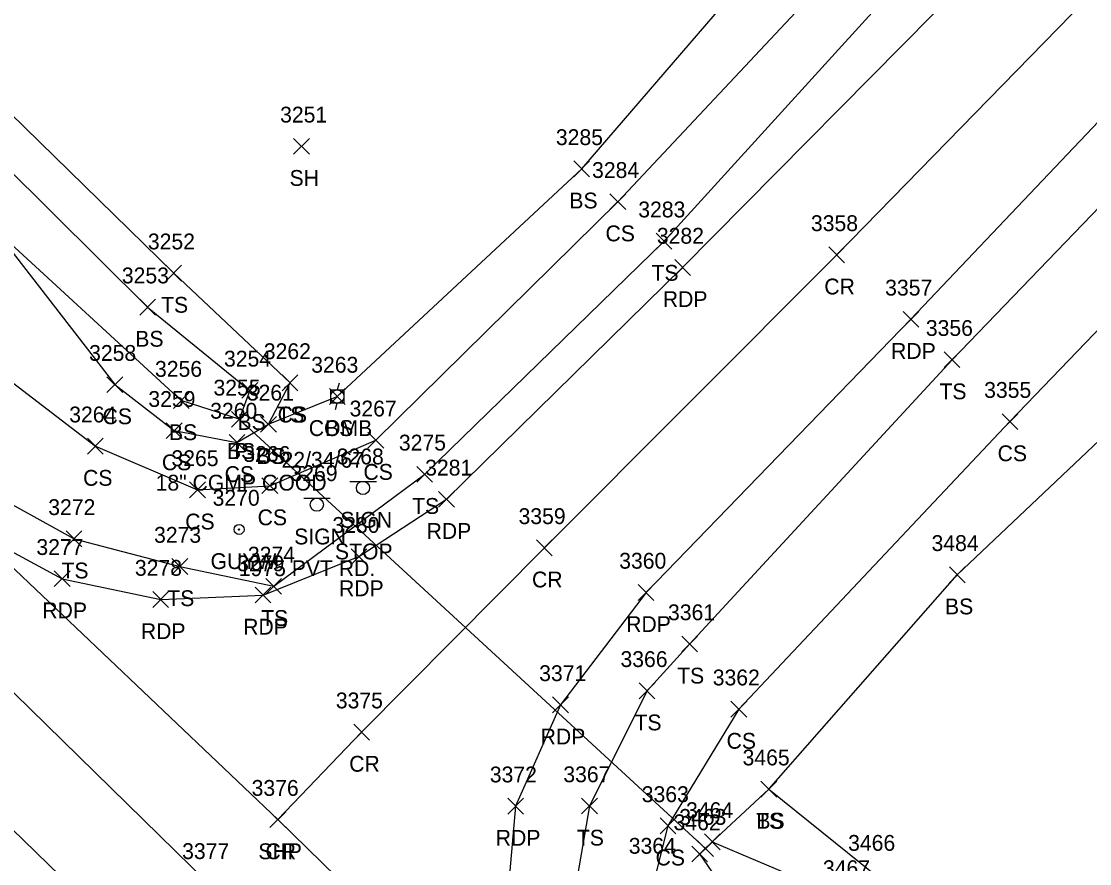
# Model space of a CAD drawing. Extents: x 1472233 to 1475777, y 540726 to 543442.
# Drawn here: x 1474129 to 1474263.9, y 542145.9 to 542252.2 of the extents above; entities that cross this region are included whole.
import ezdxf

# ---------------------------------------------------------------- set-up
doc = ezdxf.new("R2010")
doc.units = 0
for name, color, linetype in [('D_A', 7, 'Continuous'), ('D_C', 7, 'Continuous'), ('D_I', 7, 'Continuous'), ('D_TIC', 7, 'Continuous'), ('DCP', 7, 'Continuous'), ('L_A', 7, 'Continuous'), ('L_I', 7, 'Continuous'), ('L_TIC', 7, 'Continuous'), ('LELB', 7, 'Continuous'), ('P_A', 7, 'Continuous'), ('P_I', 7, 'Continuous'), ('P_TIC', 7, 'Continuous'), ('PET', 7, 'Continuous'), ('PRC', 7, 'Continuous'), ('PSP', 7, 'Continuous'), ('S_A', 7, 'Continuous'), ('S_C', 7, 'Continuous'), ('S_I', 7, 'Continuous'), ('SSGN', 7, 'Continuous'), ('U_A', 7, 'Continuous'), ('U_C', 7, 'Continuous'), ('U_I', 7, 'Continuous'), ('UP', 7, 'Continuous'), ('UPGW', 7, 'Continuous')]:
    doc.layers.add(name, color=color, linetype=linetype)

msp = doc.modelspace()

# ---------------------------------------------------------------- linework, layer by layer
at = {"layer": 'D_TIC'}
for points in [[(1474155.49, 542200.96), (1474157.49, 542202.96)], [(1474157.49, 542200.96), (1474155.49, 542202.96)], [(1474214.4, 542146.75), (1474216.4, 542148.75)], [(1474216.4, 542146.75), (1474214.4, 542148.75)]]:
    msp.add_lwpolyline(points, dxfattribs=at)
at = {"layer": 'DCP'}
msp.add_lwpolyline([(1474156.49, 542201.96), (1474215.4, 542147.75)], dxfattribs=at)
at = {"layer": 'L_TIC'}
for points in [[(1474163.35, 542235.44), (1474165.35, 542237.44)], [(1474165.35, 542235.44), (1474163.35, 542237.44)], [(1474198.76, 542232.59), (1474200.76, 542234.59)], [(1474200.76, 542232.59), (1474198.76, 542234.59)], [(1474203.33, 542228.44), (1474205.33, 542230.44)], [(1474205.33, 542228.44), (1474203.33, 542230.44)], [(1474209.17, 542223.46), (1474211.17, 542225.46)], [(1474211.17, 542223.46), (1474209.17, 542225.46)], [(1474147.2, 542219.42), (1474149.2, 542221.42)], [(1474149.2, 542219.42), (1474147.2, 542221.42)], [(1474143.91, 542215.13), (1474145.91, 542217.13)], [(1474145.91, 542215.13), (1474143.91, 542217.13)], [(1474245.56, 542208.49), (1474247.56, 542210.49)], [(1474247.56, 542208.49), (1474245.56, 542210.49)], [(1474139.77, 542205.34), (1474141.77, 542207.34)], [(1474141.77, 542205.34), (1474139.77, 542207.34)], [(1474156.82, 542204.62), (1474158.82, 542206.62)], [(1474158.82, 542204.62), (1474156.82, 542206.62)], [(1474161.9, 542205.56), (1474163.9, 542207.56)], [(1474163.9, 542205.56), (1474161.9, 542207.56)], [(1474161.9, 542205.56), (1474163.9, 542207.56)], [(1474163.9, 542205.56), (1474161.9, 542207.56)], [(1474148.16, 542203.33), (1474150.16, 542205.33)], [(1474150.16, 542203.33), (1474148.16, 542205.33)], [(1474167.88, 542203.85), (1474169.88, 542205.85)], [(1474169.88, 542203.85), (1474167.88, 542205.85)], [(1474155.49, 542200.96), (1474157.49, 542202.96)], [(1474157.49, 542200.96), (1474155.49, 542202.96)], [(1474159.18, 542200.33), (1474161.18, 542202.33)], [(1474161.18, 542200.33), (1474159.18, 542202.33)], [(1474159.18, 542200.33), (1474161.18, 542202.33)], [(1474161.18, 542200.33), (1474159.18, 542202.33)], [(1474252.88, 542200.67), (1474254.88, 542202.67)], [(1474254.88, 542200.67), (1474252.88, 542202.67)], [(1474147.27, 542199.53), (1474149.27, 542201.53)], [(1474149.27, 542199.53), (1474147.27, 542201.53)], [(1474155.2, 542198.04), (1474157.2, 542200.04)], [(1474157.2, 542198.04), (1474155.2, 542200.04)], [(1474172.74, 542198.32), (1474174.74, 542200.32)], [(1474174.74, 542198.32), (1474172.74, 542200.32)], [(1474137.31, 542197.57), (1474139.31, 542199.57)], [(1474139.31, 542197.57), (1474137.31, 542199.57)], [(1474178.92, 542194.02), (1474180.92, 542196.02)], [(1474180.92, 542194.02), (1474178.92, 542196.02)], [(1474159.36, 542192.58), (1474161.36, 542194.58)], [(1474161.36, 542192.58), (1474159.36, 542194.58)], [(1474150.22, 542192.05), (1474152.22, 542194.05)], [(1474152.22, 542192.05), (1474150.22, 542194.05)], [(1474134.61, 542185.87), (1474136.61, 542187.87)], [(1474136.61, 542185.87), (1474134.61, 542187.87)], [(1474147.98, 542182.37), (1474149.98, 542184.37)], [(1474149.98, 542182.37), (1474147.98, 542184.37)], [(1474246.23, 542181.33), (1474248.23, 542183.33)], [(1474248.23, 542181.33), (1474246.23, 542183.33)], [(1474159.84, 542179.87), (1474161.84, 542181.87)], [(1474161.84, 542179.87), (1474159.84, 542181.87)], [(1474212.41, 542172.59), (1474214.41, 542174.59)], [(1474214.41, 542172.59), (1474212.41, 542174.59)], [(1474207.02, 542166.68), (1474209.02, 542168.68)], [(1474209.02, 542166.68), (1474207.02, 542168.68)], [(1474218.62, 542164.36), (1474220.62, 542166.36)], [(1474220.62, 542164.36), (1474218.62, 542166.36)], [(1474222.4, 542154.26), (1474224.4, 542156.26)], [(1474224.4, 542154.26), (1474222.4, 542156.26)], [(1474222.4, 542154.26), (1474224.4, 542156.26)], [(1474224.4, 542154.26), (1474222.4, 542156.26)], [(1474199.74, 542152.13), (1474201.74, 542154.13)], [(1474201.74, 542152.13), (1474199.74, 542154.13)], [(1474209.66, 542149.62), (1474211.66, 542151.62)], [(1474211.66, 542149.62), (1474209.66, 542151.62)], [(1474215.26, 542147.6), (1474217.26, 542149.6)], [(1474217.26, 542147.6), (1474215.26, 542149.6)], [(1474215.26, 542147.6), (1474217.26, 542149.6)], [(1474217.26, 542147.6), (1474215.26, 542149.6)], [(1474213.67, 542146.07), (1474215.67, 542148.07)], [(1474215.67, 542146.07), (1474213.67, 542148.07)]]:
    msp.add_lwpolyline(points, dxfattribs=at)
at = {"layer": 'LELB'}
for points in [[(1474164.82, 542884.74), (1474177.08, 542859.64), (1474183.9, 542820.79), (1474184.96, 542792.13), (1474179.18, 542755.14), (1474177.15, 542730.87), (1474169.21, 542682.98), (1474159.78, 542649.64), (1474154.97, 542620.04), (1474135.25, 542580.36), (1474109.96, 542543.28), (1474096.67, 542524.43), (1474067.27, 542494.3), (1474046, 542463.55), (1474027.35, 542441.47), (1474014.9, 542415.95), (1474008.61, 542382.85), (1474022.04, 542371.96), (1474043.45, 542321.48), (1474074.48, 542289.92), (1474118.03, 542249.87), (1474148.2, 542220.42), (1474162.9, 542206.56)], [(1474160.18, 542201.33), (1474168.88, 542204.85), (1474199.76, 542233.59), (1474232.18, 542271.17), (1474267.12, 542308.88), (1474299.34, 542340.87), (1474332.23, 542375.84), (1474366.86, 542412.72), (1474402.09, 542448.8), (1474432.87, 542480.81), (1474470.66, 542520.55), (1474516.44, 542567.56)], [(1473906.31, 542415.11), (1473928.48, 542392.67), (1473965.32, 542353.55), (1473983.11, 542341.15), (1474025.37, 542302.76), (1474058.47, 542271.21), (1474097.38, 542229.91), (1474138.31, 542198.57), (1474151.22, 542193.05), (1474160.36, 542193.58), (1474173.74, 542199.32), (1474204.33, 542229.44), (1474238.35, 542265.7), (1474274.3, 542301.58), (1474305.47, 542334.43), (1474340.21, 542369.37), (1474374.08, 542405.17), (1474409.17, 542441.59), (1474439.3, 542474.71), (1474478.4, 542513.06), (1474523.25, 542561.51)], [(1474557.58, 542529.71), (1474522.09, 542491.81), (1474483.23, 542454.06), (1474447.23, 542416.74), (1474412.06, 542380.25), (1474379.37, 542349.41), (1474343.6, 542316.04), (1474316.31, 542281.15), (1474280.69, 542244.87), (1474246.56, 542209.49), (1474213.41, 542173.59), (1474208.02, 542167.68), (1474200.74, 542153.13), (1474198.37, 542139.48), (1474200.45, 542125.52), (1474209.35, 542108.6), (1474232.76, 542086.13), (1474267.25, 542051.54)], [(1474216.26, 542148.6), (1474223.4, 542155.26), (1474247.23, 542182.33), (1474283.13, 542216.31), (1474314.57, 542247.53), (1474347.6, 542281.92), (1474378.54, 542314.6), (1474411.37, 542346.77), (1474440.49, 542375.76), (1474473.02, 542408.66), (1474498.72, 542436.96), (1474532.44, 542469.08), (1474573.15, 542509.94)], [(1474043.24, 542465.87), (1474022.83, 542445.04), (1474006.32, 542421.03), (1473987.78, 542387.67), (1473958.32, 542380.84), (1473992.28, 542347.15), (1474013.06, 542363.11), (1474039.13, 542317.19), (1474072.14, 542286.01), (1474114.54, 542246.22), (1474144.91, 542216.13), (1474157.82, 542205.62), (1474156.49, 542201.96), (1474149.16, 542204.33), (1474125.43, 542226.08)], [(1473887.74, 542447.96), (1473887.15, 542433.61), (1473890.04, 542422.07), (1473899.57, 542410.73), (1473923.95, 542388.26), (1473961.69, 542349.47), (1473977.63, 542334.54), (1474018.36, 542294.68), (1474051.13, 542262.78), (1474091.19, 542224.24), (1474124.16, 542193.17), (1474135.61, 542186.87), (1474148.98, 542183.37), (1474160.84, 542180.87), (1474179.92, 542195.02), (1474210.17, 542224.46), (1474243.66, 542261.29), (1474279.95, 542296.56)], [(1474224.4, 542132.89), (1474214.67, 542147.07), (1474216.26, 542148.6), (1474233.55, 542141.27), (1474249.83, 542126.15), (1474276.9, 542111.5), (1474307.13, 542091.56), (1474326.64, 542097.52), (1474365.64, 542128.15), (1474400.6, 542150.98), (1474435.75, 542164.06), (1474480.57, 542181.17), (1474523.3, 542196.58), (1474566.56, 542214.53), (1474608.16, 542237.53), (1474651, 542255.91), (1474666.23, 542275.2), (1474669.38, 542296.35), (1474671.7, 542325.64), (1474674.17, 542372.03), (1474672, 542403)], [(1474223.4, 542155.26), (1474236.8, 542144.47), (1474252.42, 542130.69), (1474282.17, 542118.73), (1474310.27, 542099.34), (1474324.58, 542102.51), (1474358.13, 542136.49), (1474395.06, 542159.11), (1474432.5, 542171.12), (1474478.94, 542185.5), (1474519.44, 542203.63), (1474563.79, 542220.16), (1474604.8, 542244.06), (1474646.81, 542262.31), (1474659.39, 542277.16), (1474666.31, 542299.31), (1474664.16, 542325.35), (1474669.11, 542372.81), (1474668.28, 542403.09)], [(1474379.37, 542349.41), (1474348.05, 542311.46), (1474323.25, 542275.17), (1474287.86, 542237.01), (1474253.88, 542201.67), (1474219.62, 542165.36), (1474210.66, 542150.62), (1474209.02, 542144.1), (1474211.29, 542138.34), (1474219.34, 542130.08), (1474260.53, 542090.05), (1474283.81, 542070.53)], [(1474125.43, 542226.08), (1474140.77, 542206.34), (1474148.27, 542200.53), (1474156.2, 542199.04), (1474160.18, 542201.33), (1474162.9, 542206.56)]]:
    msp.add_lwpolyline(points, dxfattribs=at)
at = {"layer": 'P_TIC'}
for points in [[(1474230.99, 542221.73), (1474232.99, 542223.73)], [(1474232.99, 542221.73), (1474230.99, 542223.73)], [(1474211.52, 542220.14), (1474213.52, 542222.14)], [(1474213.52, 542220.14), (1474211.52, 542222.14)], [(1474240.37, 542213.59), (1474242.37, 542215.59)], [(1474242.37, 542213.59), (1474240.37, 542215.59)], [(1474181.67, 542190.86), (1474183.67, 542192.86)], [(1474183.67, 542190.86), (1474181.67, 542192.86)], [(1474194.04, 542184.73), (1474196.04, 542186.73)], [(1474196.04, 542184.73), (1474194.04, 542186.73)], [(1474170.61, 542183.62), (1474172.61, 542185.62)], [(1474172.61, 542183.62), (1474170.61, 542185.62)], [(1474133.11, 542180.83), (1474135.11, 542182.83)], [(1474135.11, 542180.83), (1474133.11, 542182.83)], [(1474158.49, 542178.77), (1474160.49, 542180.77)], [(1474160.49, 542178.77), (1474158.49, 542180.77)], [(1474206.89, 542179.1), (1474208.89, 542181.1)], [(1474208.89, 542179.1), (1474206.89, 542181.1)], [(1474145.56, 542178.2), (1474147.56, 542180.2)], [(1474147.56, 542178.2), (1474145.56, 542180.2)], [(1474196.08, 542164.9), (1474198.08, 542166.9)], [(1474198.08, 542164.9), (1474196.08, 542166.9)], [(1474170.95, 542161.46), (1474172.95, 542163.46)], [(1474172.95, 542161.46), (1474170.95, 542163.46)], [(1474190.41, 542152.11), (1474192.41, 542154.11)], [(1474192.41, 542152.11), (1474190.41, 542154.11)], [(1474160.37, 542150.41), (1474162.37, 542152.41)], [(1474162.37, 542150.41), (1474160.37, 542152.41)], [(1474160.37, 542150.41), (1474162.37, 542152.41)], [(1474162.37, 542150.41), (1474160.37, 542152.41)]]:
    msp.add_lwpolyline(points, dxfattribs=at)
at = {"layer": 'PET'}
for points in [[(1473504.62, 542776.33), (1473550.32, 542731.61), (1473584.84, 542698.3), (1473608.01, 542675.08), (1473646.67, 542637.68), (1473674.93, 542609.37), (1473701.59, 542583.63), (1473729.62, 542555.98), (1473768.46, 542518.15), (1473803.13, 542483.63), (1473835.24, 542452.12), (1473854.12, 542434.15), (1473878.03, 542410.14), (1473913.11, 542376.24), (1473951.32, 542338.39), (1473966.93, 542323.54), (1474008.37, 542283), (1474040.51, 542251.21), (1474079.09, 542215.26), (1474152.53, 542143.43), (1474186.7, 542109.47), (1474221.34, 542076.07), (1474257.17, 542041.35)], [(1474123.03, 542187.8), (1474134.11, 542181.83), (1474146.56, 542179.2), (1474159.49, 542179.77), (1474171.61, 542184.62), (1474182.67, 542191.86), (1474212.52, 542221.14), (1474248.16, 542257.22), (1474283.65, 542293.08), (1474314.45, 542324.63), (1474348.85, 542360.24), (1474383, 542395.03), (1474418.7, 542431.39), (1474449.93, 542463.75), (1474488.49, 542503.17), (1474535.84, 542551.74)], [(1474552.8, 542535.14), (1474516.15, 542496.81), (1474478.89, 542458.96), (1474441.98, 542420.69), (1474407.5, 542385.58), (1474376.12, 542352.84), (1474340.99, 542317.61), (1474311.34, 542286.32), (1474275.4, 542250.45), (1474241.37, 542214.59), (1474207.89, 542180.1), (1474197.08, 542165.9), (1474191.41, 542153.11), (1474190.14, 542138.73), (1474193.46, 542124.06)]]:
    msp.add_lwpolyline(points, dxfattribs=at)
at = {"layer": 'PRC'}
for points in [[(1473496.06, 542767.15), (1473541.59, 542723.23), (1473576.69, 542689.04), (1473599.45, 542666.09), (1473638, 542628.82), (1473666.22, 542601.06), (1473693.18, 542575.28), (1473720.82, 542547.73), (1473759.64, 542509.32), (1473791.5, 542477.44), (1473825.51, 542444.45), (1473844.96, 542425.29), (1473869.12, 542402.24), (1473904.25, 542367.71), (1473942.02, 542329.58), (1473959.56, 542314.37), (1473999.68, 542274.85), (1474033.6, 542242.12), (1474069.35, 542206.93), (1474143.1, 542135.36), (1474177.51, 542101.4), (1474248.4, 542032.72)], [(1474543.83, 542542.7), (1474506.66, 542504.57), (1474470.12, 542467.08), (1474433.27, 542428.61), (1474398.67, 542393.77), (1474366.2, 542360.59), (1474332.75, 542326.31), (1474302.29, 542294.81), (1474266.94, 542258.53), (1474231.99, 542222.73), (1474195.04, 542185.73), (1474171.95, 542162.46), (1474161.37, 542151.41)]]:
    msp.add_lwpolyline(points, dxfattribs=at)
at = {"layer": 'PSP'}
msp.add_lwpolyline([(1473511.53, 542783.65), (1473557.71, 542738.52), (1473591.71, 542705.85), (1473614.8, 542682.52), (1473653.25, 542645.69), (1473682.39, 542616.78), (1473708.77, 542591.71), (1473737.42, 542563.39), (1473776.1, 542525.9), (1473801.03, 542501.12), (1473821.16, 542481.55), (1473851.91, 542452.04), (1473882.06, 542422.12), (1473920.54, 542384.18), (1473958.97, 542346.58), (1473974.8, 542332.02), (1474016, 542291.37), (1474048.58, 542260.06), (1474087.68, 542221.94), (1474123.03, 542187.8), (1474161.37, 542151.41), (1474230.43, 542083.96), (1474265.44, 542049.86)], dxfattribs=at)
at = {"layer": 'SSGN'}
for p, q in [((1474170.48, 542194.12), (1474173.81, 542194.12)), ((1474172.12, 542193.29), (1474172.12, 542193.29)), ((1474164.65, 542192.01), (1474167.98, 542192.01)), ((1474166.29, 542191.18), (1474166.29, 542191.18))]:
    msp.add_line(p, q, dxfattribs=at)
for centre in [(1474172.12, 542193.29), (1474166.29, 542191.18)]:
    msp.add_circle(centre, 0.833, dxfattribs=at)
at = {"layer": 'UP'}
for p, q in [((1474169.13, 542206.52), (1474168.88, 542205.68)), ((1474168.05, 542204.02), (1474168.05, 542205.68)), ((1474168.05, 542205.68), (1474169.72, 542205.68)), ((1474169.72, 542205.68), (1474169.72, 542204.02)), ((1474169.72, 542204.02), (1474168.05, 542204.02)), ((1474168.63, 542203.18), (1474168.88, 542204.02)), ((1474168.88, 542204.85), (1474168.88, 542204.85))]:
    msp.add_line(p, q, dxfattribs=at)
msp.add_circle((1474168.88, 542204.85), 0.833, dxfattribs=at)
at = {"layer": 'UPGW'}
for radius in [0.625, 0.0833]:
    msp.add_circle((1474156.47, 542188.05), radius, dxfattribs=at)

# ---------------------------------------------------------------- texts
at = {"layer": 'D_A'}
msp.add_text('P', height=2, dxfattribs=at).set_placement((1474155.87, 542196.96))
at = {"layer": 'D_C'}
msp.add_text('18" CGMP GOOD', height=2, dxfattribs=at).set_placement((1474145.92, 542192.96))
at = {"layer": 'D_I'}
for s, p in [('3255', (1474153.23, 542204.96)), ('3463', (1474212.09, 542150.75))]:
    msp.add_text(s, height=2, dxfattribs=at).set_placement(p)
at = {"layer": 'L_A'}
for s, p in [('SH', (1474162.84, 542231.44)), ('BS', (1474198.2, 542228.59)), ('CS', (1474202.77, 542224.44)), ('TS', (1474208.58, 542219.46)), ('TS', (1474146.61, 542215.42)), ('BS', (1474143.35, 542211.13)), ('TS', (1474244.97, 542204.49)), ('CS', (1474139.21, 542201.34)), ('BS', (1474156.26, 542200.62)), ('TS', (1474161.31, 542201.56)), ('CS', (1474161.34, 542201.56)), ('BS', (1474147.6, 542199.33)), ('BS', (1474167.33, 542199.85)), ('BS', (1474154.93, 542196.96)), ('CS', (1474158.62, 542196.33)), ('BS', (1474158.62, 542196.33)), ('CS', (1474252.32, 542196.67)), ('CS', (1474146.71, 542195.53)), ('CS', (1474136.75, 542193.57)), ('CS', (1474154.64, 542194.04)), ('CS', (1474172.18, 542194.32)), ('TS', (1474178.33, 542190.02)), ('CS', (1474158.81, 542188.58)), ('CS', (1474149.66, 542188.05)), ('TS', (1474134.02, 542181.87)), ('TS', (1474147.39, 542178.37)), ('BS', (1474245.67, 542177.33)), ('TS', (1474159.25, 542175.87)), ('TS', (1474211.82, 542168.59)), ('TS', (1474206.43, 542162.68)), ('CS', (1474218.07, 542160.36)), ('TS', (1474221.81, 542150.26)), ('BS', (1474221.84, 542150.26)), ('TS', (1474199.15, 542148.13)), ('CS', (1474209.1, 542145.62))]:
    msp.add_text(s, height=2, dxfattribs=at).set_placement(p)
at = {"layer": 'L_I'}
for s, p in [('3251', (1474161.65, 542239.44)), ('3285', (1474196.5, 542236.59)), ('3284', (1474201.07, 542232.44)), ('3283', (1474206.91, 542227.46)), ('3252', (1474144.94, 542223.42)), ('3253', (1474141.65, 542219.13)), ('3356', (1474243.25, 542212.49)), ('3258', (1474137.51, 542209.34)), ('3254', (1474154.56, 542208.62)), ('3262', (1474159.59, 542209.56)), ('3262', (1474159.59, 542209.56)), ('3256', (1474145.84, 542207.33)), ('3263', (1474165.58, 542207.85)), ('3255', (1474153.23, 542204.96)), ('3261', (1474157.44, 542204.33)), ('3261', (1474157.44, 542204.33)), ('3355', (1474250.62, 542204.67)), ('3259', (1474145, 542203.53)), ('3260', (1474152.81, 542202.04)), ('3267', (1474170.43, 542202.32)), ('3264', (1474135, 542201.57)), ('3275', (1474176.66, 542198.02)), ('3266', (1474157, 542196.58)), ('3265', (1474147.92, 542196.05)), ('3272', (1474132.35, 542189.87)), ('3273', (1474145.72, 542186.37)), ('3484', (1474243.97, 542185.33)), ('3274', (1474157.58, 542183.87)), ('3361', (1474210.67, 542176.59)), ('3366', (1474204.66, 542170.68)), ('3362', (1474216.32, 542168.36)), ('3465', (1474220.09, 542158.26)), ('3465', (1474220.09, 542158.26)), ('3367', (1474197.44, 542156.13)), ('3363', (1474207.35, 542153.62)), ('3464', (1474212.95, 542151.6)), ('3464', (1474212.95, 542151.6)), ('3462', (1474211.37, 542150.07)), ('3364', (1474205.71, 542147.1)), ('3466', (1474233.43, 542147.47)), ('3467', (1474230.25, 542144.27))]:
    msp.add_text(s, height=2, dxfattribs=at).set_placement(p)
at = {"layer": 'P_A'}
for s, p in [('CR', (1474230.42, 542217.73)), ('RDP', (1474210.01, 542216.14)), ('RDP', (1474238.86, 542209.59)), ('RDP', (1474180.16, 542186.86)), ('CR', (1474193.48, 542180.73)), ('RDP', (1474169.09, 542179.62)), ('RDP', (1474131.6, 542176.83)), ('RDP', (1474156.98, 542174.77)), ('RDP', (1474205.38, 542175.1)), ('RDP', (1474144.05, 542174.2)), ('RDP', (1474194.57, 542160.9)), ('CR', (1474170.38, 542157.46)), ('RDP', (1474188.9, 542148.11)), ('SHP', (1474158.9, 542146.41)), ('CR', (1474159.8, 542146.41))]:
    msp.add_text(s, height=2, dxfattribs=at).set_placement(p)
at = {"layer": 'P_I'}
for s, p in [('3358', (1474228.73, 542225.73)), ('3282', (1474209.26, 542224.14)), ('3357', (1474238.11, 542217.59)), ('3281', (1474179.98, 542194.86)), ('3359', (1474191.78, 542188.73)), ('3280', (1474168.26, 542187.62)), ('3277', (1474130.85, 542184.83)), ('3279', (1474156.22, 542182.77)), ('3360', (1474204.5, 542183.1)), ('3278', (1474143.3, 542182.2)), ('3371', (1474194.39, 542168.9)), ('3375', (1474168.69, 542165.46)), ('3372', (1474188.15, 542156.11)), ('3376', (1474158.05, 542154.41)), ('3376', (1474158.05, 542154.41)), ('3377', (1474149.27, 542146.43))]:
    msp.add_text(s, height=2, dxfattribs=at).set_placement(p)
at = {"layer": 'S_A'}
for p in [(1474169.26, 542188.27), (1474163.43, 542186.16)]:
    msp.add_text('SIGN', height=2, dxfattribs=at).set_placement(p)
at = {"layer": 'S_C'}
for s, p in [('STOP', (1474168.58, 542184.27)), ('1975 PVT RD.', (1474156.43, 542182.16))]:
    msp.add_text(s, height=2, dxfattribs=at).set_placement(p)
at = {"layer": 'S_I'}
for s, p in [('3268', (1474168.8, 542196.27)), ('3269', (1474162.96, 542194.16))]:
    msp.add_text(s, height=2, dxfattribs=at).set_placement(p)
at = {"layer": 'U_A'}
for s, p in [('COMB', (1474165.27, 542199.85)), ('GUYW', (1474152.86, 542183.05))]:
    msp.add_text(s, height=2, dxfattribs=at).set_placement(p)
at = {"layer": 'U_C'}
msp.add_text('22/34/67', height=2, dxfattribs=at).set_placement((1474161.83, 542195.85))
at = {"layer": 'U_I'}
for s, p in [('3263', (1474165.58, 542207.85)), ('3270', (1474153.12, 542191.05))]:
    msp.add_text(s, height=2, dxfattribs=at).set_placement(p)

doc.saveas('drawing.dxf')
